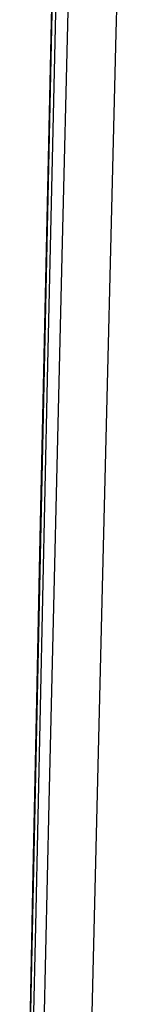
# Model space of a CAD drawing. Header units: metres. Extents: x 209747 to 209830, y 1182430 to 1182564.
# Tile 482 of 656: x 209752.1864 to 209752.2065, y 1182484.8367 to 1182485.0155. Entities that reach past the tile are written whole.
import ezdxf

# ---------------------------------------------------------------- set-up
doc = ezdxf.new("R2010")
doc.units = ezdxf.units.M
doc.header["$MEASUREMENT"] = 0
doc.linetypes.add('DGN Style 2', pattern=[15.036391, 9.021834, -6.014556])
doc.layers.get('0').update_dxf_attribs({"color": 254})

# ---------------------------------------------------------------- blocks, each defined once
blk = doc.blocks.new('*U2')
at = {"color": 3, "linetype": 'Continuous'}
for p, q in [((1.29508, -14.02155), (1.29288, -14.12211)), ((1.29288, -14.12211), (1.29078, -14.22264)), ((1.29078, -14.22264), (1.28879, -14.32317))]:
    blk.add_line(p, q, dxfattribs=at)
blk = doc.blocks.new('*U3')
at = {"color": 3, "linetype": 'Continuous'}
for p, q in [((1.29458, -14.04319), (1.29242, -14.14249)), ((1.29242, -14.14249), (1.29037, -14.2418))]:
    blk.add_line(p, q, dxfattribs=at)
blk = doc.blocks.new('*U4')
at = {"color": 3, "linetype": 'Continuous'}
for p, q in [((1.29552, -14.00182), (1.29331, -14.1011)), ((1.29331, -14.1011), (1.29122, -14.20038)), ((1.29122, -14.20038), (1.28922, -14.29969))]:
    blk.add_line(p, q, dxfattribs=at)
blk = doc.blocks.new('*U5')
at = {"color": 3, "linetype": 'Continuous'}
for p, q in [((1.29494, -14.02783), (1.29277, -14.12693)), ((1.29277, -14.12693), (1.29071, -14.22603))]:
    blk.add_line(p, q, dxfattribs=at)
blk = doc.blocks.new('*U6')
at = {"color": 3, "linetype": 'Continuous'}
for p, q in [((1.29602, -13.98424), (1.29378, -14.08348)), ((1.29378, -14.08348), (1.29166, -14.18273)), ((1.29166, -14.18273), (1.28964, -14.28198))]:
    blk.add_line(p, q, dxfattribs=at)
blk = doc.blocks.new('*U7')
at = {"color": 3, "linetype": 'Continuous'}
for p, q in [((1.29609, -14.0117), (1.29381, -14.11093)), ((1.29381, -14.11093), (1.29165, -14.21017)), ((1.29165, -14.21017), (1.28959, -14.30942))]:
    blk.add_line(p, q, dxfattribs=at)
blk = doc.blocks.new('*U8')
at = {"color": 3, "linetype": 'Continuous'}
for p, q in [((1.29888, -13.98931), (1.29644, -14.08854)), ((1.29644, -14.08854), (1.29412, -14.18777)), ((1.29412, -14.18777), (1.2919, -14.28701))]:
    blk.add_line(p, q, dxfattribs=at)
blk = doc.blocks.new('*U9')
at = {"color": 3, "linetype": 'Continuous'}
for p, q in [((1.30894, -13.94727), (1.30631, -14.04798)), ((1.30631, -14.04798), (1.30379, -14.14868)), ((1.30379, -14.14868), (1.30137, -14.24936))]:
    blk.add_line(p, q, dxfattribs=at)
blk = doc.blocks.new('ATTEMP')
at = {"color": 3, "linetype": 'Continuous'}
for name in ['*U9', '*U8', '*U7', '*U6', '*U3', '*U4', '*U5', '*U2']:
    blk.add_blockref(name, (-10.48, 0), dxfattribs=at)

msp = doc.modelspace()

# ---------------------------------------------------------------- block references
at = {"color": 1, "linetype": 'DGN Style 2'}
msp.add_blockref('ATTEMP', (209761.37756, 1182499.06107), dxfattribs=at)

doc.saveas('drawing.dxf')
